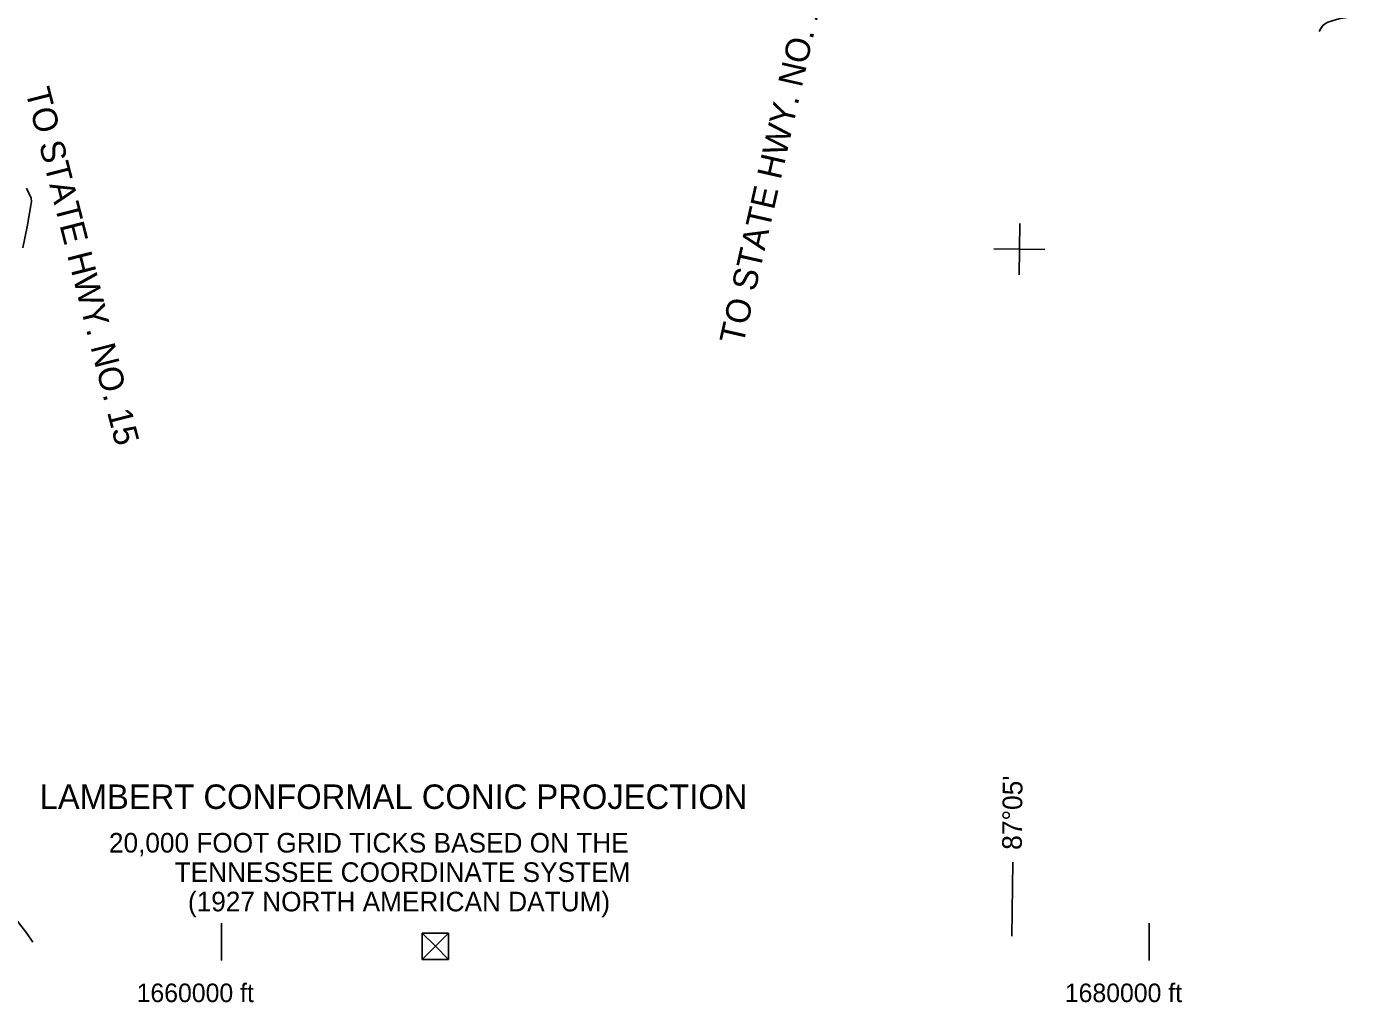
# Model space of a CAD drawing. Extents: x 1551132 to 1791609, y 378168 to 563823.
# Drawn here: x 1624306 to 1652975, y 379893 to 400926 of the extents above; entities that cross this region are included whole.
import ezdxf

# ---------------------------------------------------------------- set-up
doc = ezdxf.new("R2010")
doc.units = 0
for name, color, linetype in [('DESIGN - SCRATCH - User 1', 7, 'Continuous'), ('DESIGN - TRAFFIC CONTROL PERMANENT - Pavement Marking', 7, 'Continuous'), ('DESIGN - TRAFFIC CONTROL PERMANENT - Signalization Text', 7, 'Continuous'), ('SURVEY - CONTROL with Text', 7, 'Continuous'), ('SURVEY - DRAINAGE - Bridge Hydraulic Data - Points - Locators', 7, 'Continuous'), ('SURVEY - NON-TRANSPORTATION - Features - Points - Locators', 7, 'Continuous'), ('SURVEY - PROPERTY - Owners', 7, 'Continuous')]:
    doc.layers.add(name, color=color, linetype=linetype)

msp = doc.modelspace()

# ---------------------------------------------------------------- linework, layer by layer
at = {"layer": 'DESIGN - TRAFFIC CONTROL PERMANENT - Pavement Marking'}
for p, q in [((1633402.256, 381385.268), (1632836.555, 381385.254)), ((1633119.412, 381102.411), (1632836.555, 381385.254)), ((1632836.555, 381385.254), (1632836.569, 380819.553)), ((1633119.412, 381102.411), (1633402.256, 381385.268)), ((1633402.27, 380819.567), (1633402.256, 381385.268)), ((1632836.569, 380819.553), (1633119.412, 381102.411)), ((1633119.412, 381102.411), (1633402.27, 380819.567)), ((1632836.569, 380819.553), (1633402.27, 380819.567))]:
    msp.add_line(p, q, dxfattribs=at)
at = {"layer": 'SURVEY - CONTROL with Text'}
for points in [[(1624304.711, 397446.704), (1624402.159, 397225.298), (1624409.35, 397155.122), (1624400.409, 397073.119), (1624368.443, 396901.257), (1624319.127, 396611.432), (1624221.887, 396153.945)], [(1624103.498, 381654.112), (1624306.502, 381395.455), (1624442.115, 381189.633)]]:
    msp.add_lwpolyline(points, dxfattribs=at)
at = {"layer": 'SURVEY - DRAINAGE - Bridge Hydraulic Data - Points - Locators'}
for p, q in [((1645717.952, 396678.446), (1645705.302, 395578.492)), ((1646261.58, 396122.148), (1645161.673, 396134.79)), ((1645548.897, 381318.332), (1645566.606, 382918.274))]:
    msp.add_line(p, q, dxfattribs=at)
at = {"layer": 'SURVEY - NON-TRANSPORTATION - Features - Points - Locators'}
for p, q in [((1628507.87, 380798.283), (1628507.87, 381598.305)), ((1648507.403, 380798.295), (1648507.403, 381598.316))]:
    msp.add_line(p, q, dxfattribs=at)
at = {"layer": 'SURVEY - PROPERTY - Owners'}
msp.add_lwpolyline([(1652975.393, 401135.259), (1652766.473, 401125.634), (1652593.902, 401093.483), (1652451.28, 401050.973), (1652360.866, 401021.914), (1652308.517, 400994.439), (1652250.001, 400950.987), (1652209.311, 400887.294), (1652174.603, 400821.534)], dxfattribs=at)

# ---------------------------------------------------------------- texts
at = {"layer": 'DESIGN - SCRATCH - User 1'}
for s, height, p in [('LAMBERT CONFORMAL CONIC PROJECTION', 527.99063, (1624587.35, 384062.027)), ('20,000 FOOT GRID TICKS BASED ON THE', 422.3925, (1626081.489, 383122.342)), ('TENNESSEE COORDINATE SYSTEM', 422.3925, (1627498.474, 382488.776)), ('(1927 NORTH AMERICAN DATUM)', 422.3925, (1627784.653, 381855.191))]:
    msp.add_text(s, height=height, rotation=0.0009028, dxfattribs=at).set_placement(p)
at = {"layer": 'DESIGN - TRAFFIC CONTROL PERMANENT - Signalization Text'}
for s, height, rotation, p in [('TO STATE HWY. NO. 166', 528.01276, 77.1759361, (1639754.048, 394051.874)), ('TO STATE HWY. NO. 15', 528.01219, 284.2789417, (1624278.496, 399538.901))]:
    msp.add_text(s, height=height, rotation=rotation, dxfattribs=at).set_placement(p)
at = {"layer": 'SURVEY - DRAINAGE - Bridge Hydraulic Data - Points - Locators'}
msp.add_text("87°05'", height=425.0112, rotation=89.365775, dxfattribs=at).set_placement((1645760.796, 383178.206))
at = {"layer": 'SURVEY - NON-TRANSPORTATION - Features - Points - Locators'}
for s, rotation, p in [('1660000 ft', 0.0000333, (1626678.246, 379898.295)), ('1680000 ft', 0.0000306, (1646688.787, 379898.306))]:
    msp.add_text(s, height=399.9823, rotation=rotation, dxfattribs=at).set_placement(p)

doc.saveas('drawing.dxf')
